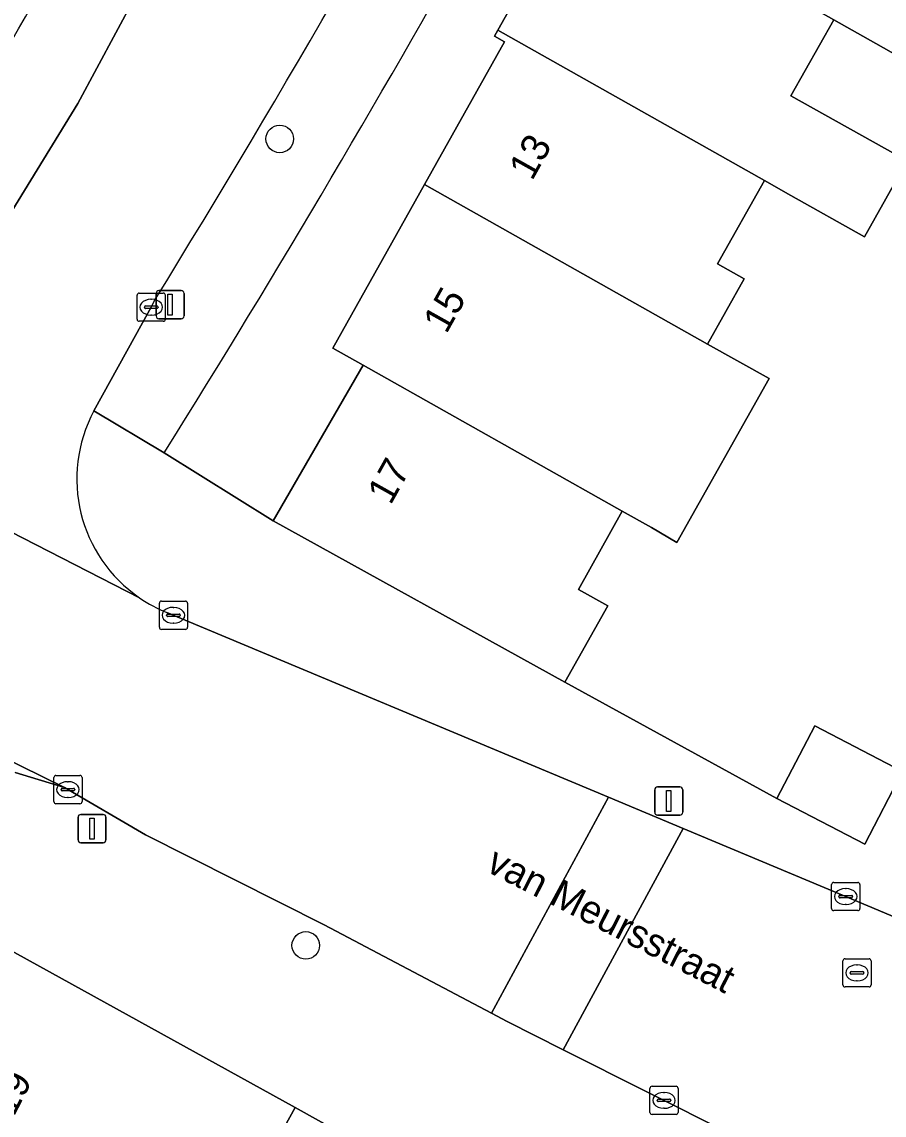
# Model space of a CAD drawing. Extents: x 160349 to 161355, y 381727 to 382854.
# Drawn here: x 161014.93 to 161045.52, y 382260.63 to 382299.39 of the extents above; entities that cross this region are included whole.
import ezdxf

# ---------------------------------------------------------------- set-up
doc = ezdxf.new("R2010")
doc.units = 0
for name, color, linetype in [('IMGEO_Boom', 7, 'Continuous'), ('IMGEO_Erf', 7, 'Continuous'), ('IMGEO_Kolk', 7, 'Continuous'), ('IMGEO_Lichtmast', 7, 'Continuous'), ('IMGEO_Muur', 7, 'Continuous'), ('IMGEO_Openbare_ruimte_label', 7, 'Continuous'), ('IMGEO_Pand', 7, 'Continuous'), ('IMGEO_Pand_nummerreeks', 7, 'Continuous'), ('IMGEO_Rijbaan_lokaal_open', 7, 'Continuous'), ('IMGEO_Rioolput', 7, 'Continuous'), ('IMGEO_Voetpad_open', 7, 'Continuous')]:
    doc.layers.add(name, color=color, linetype=linetype)

msp = doc.modelspace()

# ---------------------------------------------------------------- linework, layer by layer
at = {"layer": 'IMGEO_Boom'}
for centre in [(161024.079, 382295.239), (161025.002, 382266.645)]:
    msp.add_circle(centre, 0.489, dxfattribs=at)
at = {"layer": 'IMGEO_Erf'}
for points in [[(161019.978, 382284.113), (161023.842, 382281.693), (161027.043, 382287.215), (161025.964, 382287.823), (161029.213, 382293.625), (161032.048, 382298.686), (161031.695, 382298.884), (161031.815, 382299.097), (161034.845, 382304.471), (161037.837, 382309.778)], [(161047.839, 382297.144), (161045.225, 382298.618), (161043.73, 382299.461), (161042.211, 382296.767), (161046.333, 382294.458), (161044.827, 382291.771), (161042.21, 382293.237), (161041.27, 382293.767), (161039.611, 382290.806), (161040.553, 382290.278), (161039.256, 382287.963), (161041.437, 382286.741), (161038.164, 382280.929), (161037.265, 382281.457), (161036.231, 382282.04), (161034.677, 382279.265), (161035.713, 382278.685), (161034.188, 382275.978), (161041.718, 382271.855), (161043.061, 382274.431), (161046.175, 382272.807)], [(161028.769, 382258.589), (161024.625, 382260.892), (161021.916, 382255.993)]]:
    msp.add_lwpolyline(points, dxfattribs=at)
for centre, radius, start, end in [((160652.334, 382514.455), 433.843, 327.93132, 333.95557), ((160248.207, 382741.334), 884.992, 329.310837, 331.381195)]:
    msp.add_arc(centre, radius, start, end, dxfattribs=at)
at = {"layer": 'IMGEO_Kolk'}
for p, q in [((161019.018, 382288.847), (161019.018, 382289.699)), ((161019.093, 382289.773), (161019.945, 382289.773)), ((161020.019, 382289.699), (161020.019, 382288.847)), ((161019.277, 382289.267), (161019.277, 382289.279)), ((161019.715, 382289.23), (161019.317, 382289.23)), ((161019.32, 382289.316), (161019.718, 382289.316)), ((161019.506, 382289.553), (161019.531, 382289.553)), ((161019.761, 382289.279), (161019.761, 382289.267)), ((161019.529, 382288.993), (161019.504, 382288.993)), ((161019.945, 382288.773), (161019.093, 382288.773)), ((161019.807, 382277.924), (161019.807, 382278.776)), ((161019.882, 382278.85), (161020.734, 382278.85)), ((161020.808, 382278.776), (161020.808, 382277.924)), ((161020.066, 382278.344), (161020.066, 382278.356)), ((161020.109, 382278.393), (161020.507, 382278.393)), ((161020.295, 382278.63), (161020.32, 382278.63)), ((161020.55, 382278.356), (161020.55, 382278.344)), ((161020.504, 382278.307), (161020.106, 382278.307)), ((161020.318, 382278.07), (161020.293, 382278.07)), ((161020.734, 382277.85), (161019.882, 382277.85)), ((161016.063, 382271.744), (161016.063, 382272.596)), ((161016.138, 382272.67), (161016.99, 382272.67)), ((161017.064, 382272.596), (161017.064, 382271.744)), ((161016.322, 382272.164), (161016.322, 382272.176)), ((161016.365, 382272.213), (161016.763, 382272.213)), ((161016.551, 382272.45), (161016.576, 382272.45)), ((161016.806, 382272.176), (161016.806, 382272.164)), ((161016.76, 382272.127), (161016.362, 382272.127)), ((161016.574, 382271.89), (161016.549, 382271.89)), ((161016.99, 382271.67), (161016.138, 382271.67)), ((161043.657, 382267.951), (161043.657, 382268.803)), ((161043.732, 382268.877), (161044.584, 382268.877)), ((161044.658, 382268.803), (161044.658, 382267.951)), ((161043.916, 382268.371), (161043.916, 382268.383)), ((161044.354, 382268.334), (161043.956, 382268.334)), ((161043.959, 382268.42), (161044.357, 382268.42)), ((161044.145, 382268.657), (161044.17, 382268.657)), ((161044.4, 382268.383), (161044.4, 382268.371)), ((161044.168, 382268.097), (161044.143, 382268.097)), ((161044.584, 382267.877), (161043.732, 382267.877)), ((161037.21, 382260.724), (161037.21, 382261.576)), ((161037.285, 382261.65), (161038.137, 382261.65)), ((161037.698, 382261.43), (161037.723, 382261.43)), ((161038.211, 382261.576), (161038.211, 382260.724)), ((161037.469, 382261.144), (161037.469, 382261.156)), ((161037.907, 382261.107), (161037.509, 382261.107)), ((161037.512, 382261.193), (161037.91, 382261.193)), ((161037.953, 382261.156), (161037.953, 382261.144)), ((161038.137, 382260.65), (161037.285, 382260.65)), ((161037.721, 382260.87), (161037.696, 382260.87))]:
    msp.add_line(p, q, dxfattribs=at)
for points in [[(161019.018, 382288.847), (161019.018, 382289.699)], [(161019.093, 382289.773), (161019.945, 382289.773)], [(161020.019, 382289.699), (161020.019, 382288.847)], [(161019.945, 382288.773), (161019.093, 382288.773)], [(161019.807, 382277.924), (161019.807, 382278.776)], [(161019.882, 382278.85), (161020.734, 382278.85)], [(161020.808, 382278.776), (161020.808, 382277.924)], [(161020.734, 382277.85), (161019.882, 382277.85)], [(161016.063, 382271.744), (161016.063, 382272.596)], [(161016.138, 382272.67), (161016.99, 382272.67)], [(161017.064, 382272.596), (161017.064, 382271.744)], [(161016.99, 382271.67), (161016.138, 382271.67)], [(161043.657, 382267.951), (161043.657, 382268.803)], [(161043.732, 382268.877), (161044.584, 382268.877)], [(161044.658, 382268.803), (161044.658, 382267.951)], [(161044.584, 382267.877), (161043.732, 382267.877)], [(161037.21, 382260.724), (161037.21, 382261.576)], [(161037.285, 382261.65), (161038.137, 382261.65)], [(161038.211, 382261.576), (161038.211, 382260.724)], [(161038.137, 382260.65), (161037.285, 382260.65)]]:
    msp.add_lwpolyline(points, dxfattribs=at)
for centre, radius, start, end in [((161019.095, 382289.697), 0.0765, 91.552, 178.448), ((161019.095, 382289.697), 0.0765, 91.552, 178.448), ((161019.943, 382289.697), 0.0765, 1.552, 88.448), ((161019.943, 382289.697), 0.0765, 1.552, 88.448), ((161019.317, 382289.276), 0.0403, 85.8775, 175.7526), ((161019.314, 382289.266), 0.0366, 178.938, 274.7102), ((161019.718, 382289.273), 0.043, 264.8664, 352.4533), ((161019.722, 382289.278), 0.0386, 1.7309, 96.639), ((161019.095, 382288.849), 0.0765, 181.552, 268.448), ((161019.095, 382288.849), 0.0765, 181.552, 268.448), ((161019.943, 382288.849), 0.0765, 271.552, 358.448), ((161019.943, 382288.849), 0.0765, 271.552, 358.448), ((161019.884, 382278.774), 0.0765, 91.552, 178.448), ((161019.884, 382278.774), 0.0765, 91.552, 178.448), ((161020.732, 382278.774), 0.0765, 1.552, 88.448), ((161020.732, 382278.774), 0.0765, 1.552, 88.448), ((161020.106, 382278.353), 0.0403, 85.8775, 175.7526), ((161020.511, 382278.355), 0.0386, 1.7309, 96.639), ((161020.103, 382278.343), 0.0366, 178.938, 274.7102), ((161020.507, 382278.35), 0.043, 264.8664, 352.4533), ((161019.884, 382277.926), 0.0765, 181.552, 268.448), ((161019.884, 382277.926), 0.0765, 181.552, 268.448), ((161020.732, 382277.926), 0.0765, 271.552, 358.448), ((161020.732, 382277.926), 0.0765, 271.552, 358.448), ((161016.14, 382272.594), 0.0765, 91.552, 178.448), ((161016.14, 382272.594), 0.0765, 91.552, 178.448), ((161016.988, 382272.594), 0.0765, 1.552, 88.448), ((161016.988, 382272.594), 0.0765, 1.552, 88.448), ((161016.362, 382272.173), 0.0403, 85.8775, 175.7526), ((161016.359, 382272.163), 0.0366, 178.938, 274.7102), ((161016.763, 382272.17), 0.043, 264.8664, 352.4533), ((161016.767, 382272.175), 0.0386, 1.7309, 96.639), ((161016.14, 382271.746), 0.0765, 181.552, 268.448), ((161016.14, 382271.746), 0.0765, 181.552, 268.448), ((161016.988, 382271.746), 0.0765, 271.552, 358.448), ((161016.988, 382271.746), 0.0765, 271.552, 358.448), ((161043.734, 382268.801), 0.0765, 91.552, 178.448), ((161043.734, 382268.801), 0.0765, 91.552, 178.448), ((161044.582, 382268.801), 0.0765, 1.552, 88.448), ((161044.582, 382268.801), 0.0765, 1.552, 88.448), ((161043.956, 382268.38), 0.0403, 85.8775, 175.7526), ((161043.953, 382268.37), 0.0366, 178.938, 274.7102), ((161044.357, 382268.377), 0.043, 264.8664, 352.4533), ((161044.361, 382268.382), 0.0386, 1.7309, 96.639), ((161043.734, 382267.953), 0.0765, 181.552, 268.448), ((161043.734, 382267.953), 0.0765, 181.552, 268.448), ((161044.582, 382267.953), 0.0765, 271.552, 358.448), ((161044.582, 382267.953), 0.0765, 271.552, 358.448), ((161037.287, 382261.574), 0.0765, 91.552, 178.448), ((161037.287, 382261.574), 0.0765, 91.552, 178.448), ((161038.135, 382261.574), 0.0765, 1.552, 88.448), ((161038.135, 382261.574), 0.0765, 1.552, 88.448), ((161037.509, 382261.153), 0.0403, 85.8775, 175.7526), ((161037.506, 382261.143), 0.0366, 178.938, 274.7102), ((161037.91, 382261.15), 0.043, 264.8664, 352.4533), ((161037.914, 382261.155), 0.0386, 1.7309, 96.639), ((161037.287, 382260.726), 0.0765, 181.552, 268.448), ((161037.287, 382260.726), 0.0765, 181.552, 268.448), ((161038.135, 382260.726), 0.0765, 271.552, 358.448), ((161038.135, 382260.726), 0.0765, 271.552, 358.448)]:
    msp.add_arc(centre, radius, start, end, dxfattribs=at)
for centre, major_axis, ratio, start_param, end_param in [((161019.505, 382289.273), (-0.387, 0.002), 0.722429, 4.712389, 7.853982), ((161019.53, 382289.273), (-0.39, 0.002), 0.717154, 1.570796, 4.712389), ((161020.294, 382278.35), (-0.387, 0.002), 0.722429, 4.712389, 7.853982), ((161020.319, 382278.35), (-0.39, 0.002), 0.717154, 1.570796, 4.712389), ((161016.55, 382272.17), (-0.387, 0.002), 0.722429, 4.712389, 7.853982), ((161016.575, 382272.17), (-0.39, 0.002), 0.717154, 1.570796, 4.712389), ((161044.144, 382268.377), (-0.387, 0.002), 0.722429, 4.712389, 7.853982), ((161044.169, 382268.377), (-0.39, 0.002), 0.717154, 1.570796, 4.712389), ((161037.697, 382261.15), (-0.387, 0.002), 0.722429, 4.712389, 7.853982), ((161037.722, 382261.15), (-0.39, 0.002), 0.717154, 1.570796, 4.712389)]:
    msp.add_ellipse(centre, major_axis=major_axis, ratio=ratio, start_param=start_param, end_param=end_param, dxfattribs=at)
at = {"layer": 'IMGEO_Lichtmast'}
for p, q in [((161019.693, 382288.963), (161019.693, 382289.763)), ((161019.693, 382289.763), (161019.693, 382288.963)), ((161019.793, 382289.863), (161020.583, 382289.863)), ((161020.583, 382289.863), (161019.793, 382289.863)), ((161020.683, 382289.763), (161020.683, 382288.963)), ((161020.683, 382288.963), (161020.683, 382289.763)), ((161020.583, 382288.863), (161019.793, 382288.863)), ((161019.793, 382288.863), (161020.583, 382288.863)), ((161037.383, 382271.363), (161037.383, 382272.163)), ((161037.383, 382272.163), (161037.383, 382271.363)), ((161037.483, 382272.263), (161038.273, 382272.263)), ((161038.273, 382272.263), (161037.483, 382272.263)), ((161038.373, 382272.163), (161038.373, 382271.363)), ((161038.373, 382271.363), (161038.373, 382272.163)), ((161016.924, 382270.386), (161016.924, 382271.186)), ((161016.924, 382271.186), (161016.924, 382270.386)), ((161017.024, 382271.286), (161017.814, 382271.286)), ((161017.814, 382271.286), (161017.024, 382271.286)), ((161017.914, 382271.186), (161017.914, 382270.386)), ((161017.914, 382270.386), (161017.914, 382271.186)), ((161038.273, 382271.263), (161037.483, 382271.263)), ((161037.483, 382271.263), (161038.273, 382271.263)), ((161017.814, 382270.286), (161017.024, 382270.286)), ((161017.024, 382270.286), (161017.814, 382270.286))]:
    msp.add_line(p, q, dxfattribs=at)
for points in [[(161020.113, 382289.738), (161020.263, 382289.738), (161020.263, 382288.988), (161020.113, 382288.988), (161020.113, 382289.738)], [(161037.803, 382272.138), (161037.953, 382272.138), (161037.953, 382271.388), (161037.803, 382271.388), (161037.803, 382272.138)], [(161017.344, 382271.161), (161017.494, 382271.161), (161017.494, 382270.411), (161017.344, 382270.411), (161017.344, 382271.161)]]:
    msp.add_lwpolyline(points, dxfattribs=at)
for centre, start, end in [((161019.793, 382289.763), 90, 180), ((161019.793, 382289.763), 90, 180), ((161020.583, 382289.763), 0, 90), ((161020.583, 382289.763), 360, 90), ((161019.793, 382288.963), 180, 270), ((161019.793, 382288.963), 180, 270), ((161020.583, 382288.963), 270, 0), ((161020.583, 382288.963), 270, 0), ((161037.483, 382272.163), 90, 180), ((161037.483, 382272.163), 90, 180), ((161038.273, 382272.163), 0, 90), ((161038.273, 382272.163), 360, 90), ((161017.024, 382271.186), 90, 180), ((161017.024, 382271.186), 90, 180), ((161017.814, 382271.186), 0, 90), ((161017.814, 382271.186), 360, 90), ((161037.483, 382271.363), 180, 270), ((161037.483, 382271.363), 180, 270), ((161038.273, 382271.363), 270, 0), ((161038.273, 382271.363), 270, 0), ((161017.024, 382270.386), 180, 270), ((161017.024, 382270.386), 180, 270), ((161017.814, 382270.386), 270, 0), ((161017.814, 382270.386), 270, 0)]:
    msp.add_arc(centre, 0.1, start, end, dxfattribs=at)
at = {"layer": 'IMGEO_Muur'}
msp.add_lwpolyline([(161041.718, 382271.855), (161034.188, 382275.978)], dxfattribs=at)
at = {"layer": 'IMGEO_Pand'}
for points in [[(161048.203, 382303.935), (161046.949, 382304.642), (161037.837, 382309.778), (161034.845, 382304.471), (161043.73, 382299.461), (161045.225, 382298.618), (161047.839, 382297.144), (161050.816, 382302.462)], [(161043.73, 382299.461), (161034.845, 382304.471), (161031.815, 382299.097), (161041.27, 382293.767), (161042.21, 382293.237), (161044.827, 382291.771), (161046.333, 382294.458), (161042.211, 382296.767)], [(161031.815, 382299.097), (161031.695, 382298.884), (161032.048, 382298.686), (161029.213, 382293.625), (161039.256, 382287.963), (161040.553, 382290.278), (161039.611, 382290.806), (161041.27, 382293.767)], [(161039.256, 382287.963), (161029.213, 382293.625), (161025.964, 382287.823), (161027.043, 382287.215), (161036.231, 382282.04), (161037.265, 382281.457), (161038.164, 382280.929), (161041.437, 382286.741)], [(161036.231, 382282.04), (161027.043, 382287.215), (161023.842, 382281.693), (161034.188, 382275.978), (161035.713, 382278.685), (161034.677, 382279.265)], [(161041.718, 382271.855), (161044.832, 382270.231), (161046.175, 382272.807), (161043.061, 382274.431)], [(161024.625, 382260.892), (161014.329, 382266.584), (161009.884, 382258.544), (161009.932, 382258.519), (161019.208, 382253.814), (161020.646, 382256.64), (161021.916, 382255.993)]]:
    msp.add_lwpolyline(points, close=True, dxfattribs=at)
at = {"layer": 'IMGEO_Rijbaan_lokaal_open'}
for points in [[(161032.376, 382324.549), (161030.38, 382320.921), (161027.416, 382315.541), (161025.1, 382311.349), (161023.03, 382307.549), (161021.499, 382304.793), (161018.936, 382300.269), (161016.914, 382296.501), (161013.122, 382290.331)], [(161002.583, 382287.432), (161001.819, 382287.83), (161000, 382288.778), (160981.577, 382298.373), (160978.184, 382291.798), (160998.118, 382281.479), (160998.634, 382281.212), (161000, 382280.323), (161016.444, 382272.241), (161019.32, 382270.57), (161025.658, 382267.377), (161031.592, 382264.239), (161035.746, 382271.895), (161020.078, 382278.447)], [(161017.487, 382285.598), (161019.52, 382289.272), (161019.634, 382289.507)], [(161002.583, 382287.432), (161019.106, 382278.967)], [(161019.106, 382278.967), (161002.583, 382287.432)], [(161014.689, 382272.773), (161016.444, 382272.241), (161000, 382280.323)], [(161045.982, 382267.609), (161043.904, 382268.483), (161038.389, 382270.789), (161034.134, 382262.947), (161040.094, 382259.953), (161048.106, 382255.74), (161049.423, 382255.063), (161055.733, 382251.819), (161059.2, 382250), (161061.47, 382248.809), (161064.936, 382247.039), (161068.95, 382244.99), (161070.473, 382244.212), (161077.214, 382240.852), (161079.816, 382239.516), (161083.291, 382237.731), (161083.857, 382237.44), (161089.299, 382248.056), (161085.497, 382250), (161083.235, 382251.157), (161076.472, 382254.616), (161062.13, 382261.951)]]:
    msp.add_lwpolyline(points, dxfattribs=at)
msp.add_lwpolyline([(161038.389, 382270.789), (161035.746, 382271.895), (161031.592, 382264.239), (161032.15, 382263.944), (161034.134, 382262.947)], close=True, dxfattribs=at)
for centre, radius, start, end in [((160663.924, 382508.931), 417.943, 328.33115, 335.58077), ((161021.985, 382283.183), 5.105, 151.7677, 235.6737), ((161021.941, 382283.098), 5.01, 235.5379, 248.1703)]:
    msp.add_arc(centre, radius, start, end, dxfattribs=at)
at = {"layer": 'IMGEO_Rioolput'}
for p, q in [((161044.057, 382265.245), (161044.057, 382266.097)), ((161044.132, 382266.171), (161044.984, 382266.171)), ((161044.545, 382265.951), (161044.57, 382265.951)), ((161045.058, 382266.097), (161045.058, 382265.245)), ((161044.316, 382265.665), (161044.316, 382265.677)), ((161044.754, 382265.628), (161044.356, 382265.628)), ((161044.359, 382265.714), (161044.757, 382265.714)), ((161044.8, 382265.677), (161044.8, 382265.665)), ((161044.568, 382265.391), (161044.543, 382265.391)), ((161044.984, 382265.171), (161044.132, 382265.171))]:
    msp.add_line(p, q, dxfattribs=at)
for points in [[(161044.057, 382265.245), (161044.057, 382266.097)], [(161044.132, 382266.171), (161044.984, 382266.171)], [(161045.058, 382266.097), (161045.058, 382265.245)], [(161044.984, 382265.171), (161044.132, 382265.171)]]:
    msp.add_lwpolyline(points, dxfattribs=at)
for centre, radius, start, end in [((161044.134, 382266.095), 0.0765, 91.552, 178.448), ((161044.134, 382266.095), 0.0765, 91.552, 178.448), ((161044.982, 382266.095), 0.0765, 1.552, 88.448), ((161044.982, 382266.095), 0.0765, 1.552, 88.448), ((161044.356, 382265.674), 0.0403, 85.8775, 175.7526), ((161044.353, 382265.664), 0.0366, 178.938, 274.7102), ((161044.757, 382265.671), 0.043, 264.8664, 352.4533), ((161044.761, 382265.676), 0.0386, 1.7309, 96.639), ((161044.134, 382265.247), 0.0765, 181.552, 268.448), ((161044.134, 382265.247), 0.0765, 181.552, 268.448), ((161044.982, 382265.247), 0.0765, 271.552, 358.448), ((161044.982, 382265.247), 0.0765, 271.552, 358.448)]:
    msp.add_arc(centre, radius, start, end, dxfattribs=at)
for centre, major_axis, ratio, start_param, end_param in [((161044.544, 382265.671), (-0.387, 0.002), 0.722429, 4.712389, 7.853982), ((161044.569, 382265.671), (-0.39, 0.002), 0.717154, 1.570796, 4.712389)]:
    msp.add_ellipse(centre, major_axis=major_axis, ratio=ratio, start_param=start_param, end_param=end_param, dxfattribs=at)
at = {"layer": 'IMGEO_Voetpad_open'}
for points in [[(161016.914, 382296.501), (161018.936, 382300.269), (161021.499, 382304.793), (161023.03, 382307.549), (161025.1, 382311.349), (161027.416, 382315.541), (161030.38, 382320.921), (161032.376, 382324.549)], [(161013.122, 382290.331), (161016.914, 382296.501)], [(161019.634, 382289.507), (161019.52, 382289.272), (161017.487, 382285.598), (161019.978, 382284.113)], [(161064.731, 382267.357), (161053.039, 382273.521), (161049.532, 382275.35), (161047.967, 382276.182), (161046.175, 382272.807), (161044.832, 382270.231), (161041.718, 382271.855), (161034.188, 382275.978), (161023.842, 382281.693), (161019.978, 382284.113), (161017.487, 382285.598)], [(161020.078, 382278.447), (161035.746, 382271.895), (161038.389, 382270.789), (161043.904, 382268.483), (161045.982, 382267.609)], [(161055.733, 382251.819), (161049.423, 382255.063), (161049.189, 382254.622), (161039.86, 382259.512), (161040.094, 382259.953), (161034.134, 382262.947), (161032.15, 382263.944), (161031.592, 382264.239), (161025.658, 382267.377), (161019.32, 382270.57), (161016.444, 382272.241), (161014.689, 382272.773)], [(161011.411, 382268.621), (161013.486, 382267.708), (161014.329, 382266.584), (161024.625, 382260.892), (161028.769, 382258.589), (161036.639, 382254.021), (161043.387, 382250), (161065.416, 382238.763), (161079.811, 382231.42)]]:
    msp.add_lwpolyline(points, dxfattribs=at)
for centre, radius, start, end in [((160663.924, 382508.931), 417.943, 328.33115, 335.58077), ((160652.334, 382514.455), 433.843, 327.93132, 333.95557), ((160248.207, 382741.334), 884.992, 329.310837, 331.381195), ((161021.985, 382283.183), 5.105, 151.7677, 235.6737), ((161021.941, 382283.098), 5.01, 235.5379, 248.1703)]:
    msp.add_arc(centre, radius, start, end, dxfattribs=at)

# ---------------------------------------------------------------- texts
at = {"layer": 'IMGEO_Openbare_ruimte_label'}
msp.add_text('van Meursstraat', height=1, rotation=332.8712, dxfattribs=at).set_placement((161031.349, 382269.299))
at = {"layer": 'IMGEO_Pand_nummerreeks'}
for s, rotation, p in [('13', 60.7507, (161033.029, 382293.726)), ('15', 60.7507, (161029.987, 382288.295)), ('17', 60.7507, (161028.01, 382282.23)), ('19', 63.0311, (161014.642, 382260.543))]:
    msp.add_text(s, height=1, rotation=rotation, dxfattribs=at).set_placement(p)

doc.saveas('drawing.dxf')
